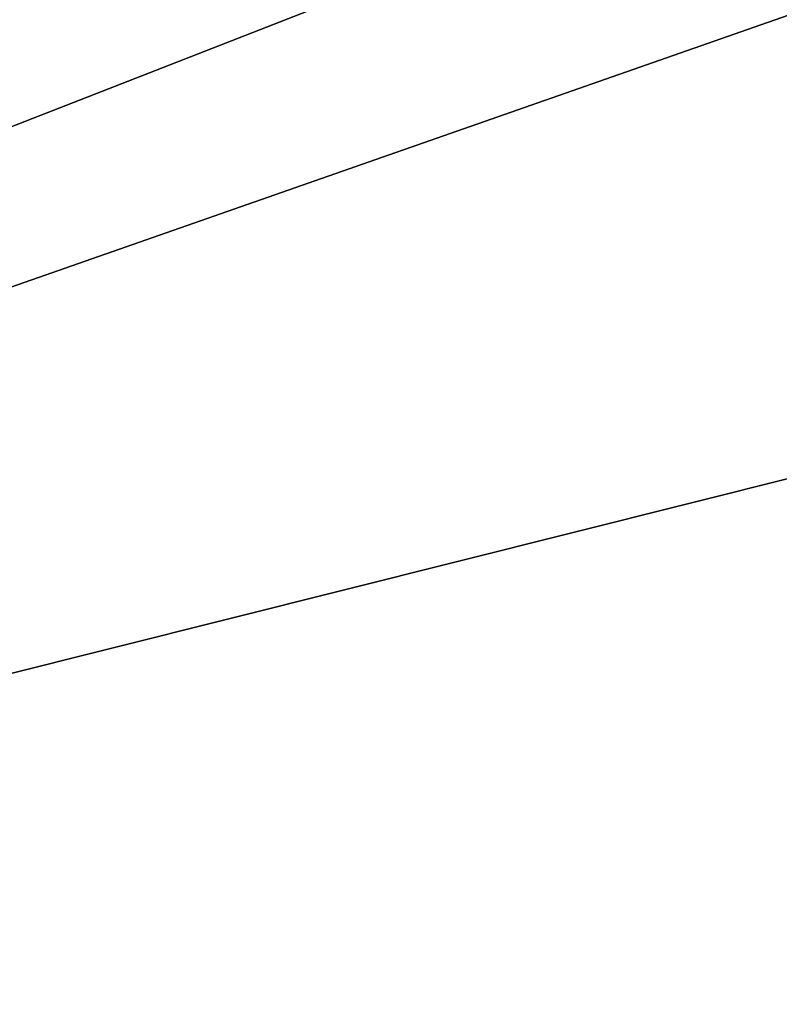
# Model space of a CAD drawing. Extents: x -250 to 250, y -963 to 894.
# Tile 550 of 656: x -155.419 to -155.084, y 815.492 to 815.927. Entities that reach past the tile are written whole.
import ezdxf

# ---------------------------------------------------------------- set-up
doc = ezdxf.new("R2010")
doc.units = 0
doc.header["$LTSCALE"] = 65.185185
for name, color, linetype in [('1655', 7, 'CONTINUOUS'), ('674', 7, 'CONTINUOUS'), ('770', 7, 'CONTINUOUS'), ('771', 7, 'CONTINUOUS'), ('773', 7, 'CONTINUOUS'), ('791', 7, 'CONTINUOUS')]:
    doc.layers.add(name, color=color, linetype=linetype)

msp = doc.modelspace()

# ---------------------------------------------------------------- linework, layer by layer
at = {"layer": '1655', "color": 7, "linetype": 'CONTINUOUS'}
msp.add_3dface([(-156.3346, 813.89771, -68.65), (-150, 816.35832, -68.65), (-155.07643, 811.74372, -68.55), (-156.3346, 813.89771, -68.65)], dxfattribs=at)
at = {"layer": '674', "color": 7, "linetype": 'CONTINUOUS'}
for points in [[(210, 814, -11), (-210, 814, -11), (-210, 818.77272, -9.91066), (210, 814, -11)], [(210, 818.77272, -9.91066), (210, 814, -11), (-210, 818.77272, -9.91066), (210, 818.77272, -9.91066)], [(210, 818.77271, 9.91066), (-210, 818.77271, 9.91066), (-210, 814, 11), (210, 818.77271, 9.91066)], [(210, 814, 11), (210, 818.77271, 9.91066), (-210, 814, 11), (210, 814, 11)]]:
    msp.add_3dface(points, dxfattribs=at)
at = {"layer": '770', "color": 7, "linetype": 'CONTINUOUS'}
msp.add_3dface([(-156.00963, 815.94403, -68.65), (-150, 816.35832, -68.65), (-156.3346, 813.89771, -68.65), (-156.00963, 815.94403, -68.65)], dxfattribs=at)
at = {"layer": '771', "color": 7, "linetype": 'CONTINUOUS'}
for points in [[(-145.51201, 815.82146, -15.65), (-150, 817, -15.65), (-157.55537, 813.46071, -15.65), (-145.51201, 815.82146, -15.65)], [(-145.51201, 815.82146, -15.65), (-157.55537, 813.46071, -15.65), (-150, 814.1, -15.65), (-145.51201, 815.82146, -15.65)]]:
    msp.add_3dface(points, dxfattribs=at)
at = {"layer": '773', "color": 7, "linetype": 'CONTINUOUS'}
for points in [[(-150, 818, -16.65), (-154.08968, 817.12711, -27.05004), (-157.14897, 815.20524, -16.65), (-150, 818, -16.65)], [(-154.08968, 817.12711, -27.05004), (-155.14908, 816.59874, -30.15), (-157.14897, 815.20524, -16.65), (-154.08968, 817.12711, -27.05004)], [(-155.14908, 816.59874, -30.15), (-156.06873, 816.02633, -68.55), (-157.14897, 815.20524, -16.65), (-155.14908, 816.59874, -30.15)]]:
    msp.add_3dface(points, dxfattribs=at)
at = {"layer": '791', "color": 7, "linetype": 'CONTINUOUS'}
for points in [[(-150, 818, -16.65), (-157.14897, 815.20524, -16.65), (-150, 817.70711, -15.94289), (-150, 818, -16.65)], [(-157.14897, 815.20524, -16.65), (-150, 817, -15.65), (-150, 817.70711, -15.94289), (-157.14897, 815.20524, -16.65)], [(-157.55537, 813.46071, -15.65), (-150, 817, -15.65), (-157.14897, 815.20524, -16.65), (-157.55537, 813.46071, -15.65)]]:
    msp.add_3dface(points, dxfattribs=at)

doc.saveas('drawing.dxf')
